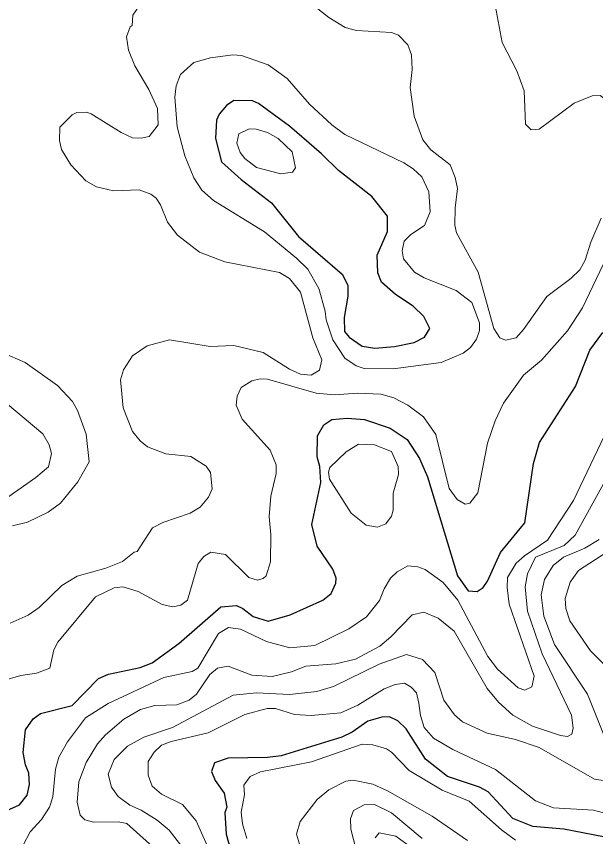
# Model space of a CAD drawing. Extents: x 673.6 to 698.9, y 7012 to 7040.1.
# Drawn here: x 679.882 to 681.011, y 7022.701 to 7024.299 of the extents above; entities that cross this region are included whole.
import ezdxf

# ---------------------------------------------------------------- set-up
doc = ezdxf.new("R2010")
doc.units = 0
doc.header["$LTSCALE"] = 0.032
doc.layers.add('1', color=7, linetype='Continuous', lineweight=25)
doc.layers.add('2', color=7, linetype='Continuous', lineweight=13)

msp = doc.modelspace()

# ---------------------------------------------------------------- linework, layer by layer
at = {"layer": '1'}
msp.add_lwpolyline([(680.5748, 7023.9484), (680.5099, 7023.999), (680.4773, 7024.0315), (680.4149, 7024.085), (680.3541, 7024.1292), (680.3422, 7024.1349), (680.3059, 7024.1355), (680.292, 7024.1257), (680.2774, 7024.1088), (680.2722, 7024.097), (680.2706, 7024.0613), (680.282, 7024.0159), (680.3202, 7023.9817), (680.3795, 7023.9362), (680.4324, 7023.8702), (680.5171, 7023.797), (680.5286, 7023.7753), (680.5286, 7023.7539), (680.5211, 7023.7128), (680.5219, 7023.6852), (680.5306, 7023.6744), (680.5562, 7023.6568), (680.5807, 7023.6526), (680.6194, 7023.6558), (680.6575, 7023.6641), (680.678, 7023.6739), (680.6879, 7023.6909), (680.6767, 7023.7147), (680.6559, 7023.7346), (680.6212, 7023.7571), (680.5937, 7023.7815), (680.5868, 7023.7997), (680.5852, 7023.8341), (680.6055, 7023.8801), (680.6059, 7023.9097)], close=True, dxfattribs=at)
for points in [[(680.4793, 7023.1619), (680.4955, 7023.175), (680.5051, 7023.195), (680.5054, 7023.2044), (680.4988, 7023.2222), (680.4685, 7023.2666), (680.458, 7023.3093), (680.4755, 7023.3912), (680.4737, 7023.422), (680.4685, 7023.4412), (680.4695, 7023.482), (680.4816, 7023.5034), (680.4969, 7023.5136), (680.5273, 7023.5161), (680.5607, 7023.5137), (680.6108, 7023.4971), (680.6436, 7023.4749), (680.6679, 7023.438), (680.6833, 7023.4023), (680.7421, 7023.2091), (680.763, 7023.1801), (680.78, 7023.1785), (680.7921, 7023.1863), (680.8006, 7023.1988), (680.8259, 7023.2544), (680.8729, 7023.3123), (680.8898, 7023.4281), (680.9018, 7023.4688), (680.9719, 7023.5778), (681.0001, 7023.6488), (681.0252, 7023.6831)], [(679.8445, 7022.7434), (679.8882, 7022.7632), (679.9033, 7022.7818), (679.908, 7022.8024), (679.9064, 7022.8245), (679.8999, 7022.8409), (679.8959, 7022.8648), (679.8999, 7022.9092), (679.9153, 7022.9306), (679.9296, 7022.9411), (679.9911, 7022.9565), (680.0422, 7023.0092), (680.0618, 7023.0172), (680.1235, 7023.0302), (680.1473, 7023.0395), (680.1991, 7023.0772), (680.2805, 7023.1486), (680.3113, 7023.1511)], [(680.3113, 7023.1511), (680.3239, 7023.1456), (680.3438, 7023.1299), (680.3729, 7023.121), (680.4156, 7023.1333), (680.4793, 7023.1619)], [(681.0665, 7022.6929), (680.9489, 7022.7157), (680.8885, 7022.7206), (680.85, 7022.7363), (680.8019, 7022.7881), (680.7849, 7022.797), (680.7225, 7022.8181), (680.6795, 7022.852), (680.642, 7022.9112), (680.6255, 7022.9268), (680.6096, 7022.9342), (680.5943, 7022.9334), (680.567, 7022.9257), (680.5367, 7022.9043), (680.5168, 7022.8947), (680.3983, 7022.8585), (680.3715, 7022.8551), (680.2953, 7022.8537), (680.2683, 7022.8445), (680.2626, 7022.8277), (680.27, 7022.8106), (680.2871, 7022.7859), (680.2926, 7022.7585), (680.2887, 7022.748), (680.2912, 7022.7055), (680.2989, 7022.6781)]]:
    msp.add_lwpolyline(points, dxfattribs=at)
at = {"layer": '2'}
for points in [[(680.8153, 7024.3213), (680.8289, 7024.2481), (680.8573, 7024.1931), (680.8719, 7024.1544), (680.8744, 7024.0892), (680.8857, 7024.0782), (680.9011, 7024.0792), (680.9692, 7024.1303), (681.0045, 7024.1445), (681.0199, 7024.1453), (681.0668, 7024.1094), (681.0835, 7024.108), (681.0973, 7024.1241), (681.0972, 7024.16), (681.0861, 7024.21), (681.0849, 7024.2581), (681.0948, 7024.2974), (681.1005, 7024.3547)], [(680.148, 7024.3364), (680.1178, 7024.3138), (680.1096, 7024.3013), (680.108, 7024.2818), (680.1041, 7024.2791), (680.0973, 7024.2596)], [(681.022, 7023.906), (681.0019, 7023.8595), (680.9908, 7023.8239), (680.9803, 7023.8051), (680.9631, 7023.7886), (680.9163, 7023.7533), (680.8706, 7023.6888), (680.856, 7023.673), (680.8354, 7023.6681), (680.8247, 7023.6729), (680.8125, 7023.6913), (680.7824, 7023.8006), (680.7401, 7023.8777), (680.7366, 7023.8921), (680.7373, 7023.9263), (680.7423, 7023.9638), (680.7377, 7023.9855), (680.7274, 7024.0098), (680.6901, 7024.0391), (680.6743, 7024.0589), (680.6574, 7024.1045), (680.6495, 7024.1608), (680.6535, 7024.1957), (680.6526, 7024.2241), (680.6453, 7024.2441), (680.6268, 7024.2628), (680.6137, 7024.2679), (680.5454, 7024.2716), (680.5231, 7024.2773), (680.491, 7024.2972), (680.4453, 7024.3338)], [(680.0973, 7024.2596), (680.1011, 7024.2333), (680.113, 7024.2027), (680.1406, 7024.1566), (680.1577, 7024.1199), (680.1589, 7024.0877), (680.1413, 7024.065), (680.1254, 7024.0617), (680.109, 7024.0624), (680.0865, 7024.0732), (680.0284, 7024.1096), (680.0191, 7024.1126), (680, 7024.1118), (679.991, 7024.1074), (679.9674, 7024.0835), (679.9666, 7024.0573), (679.9702, 7024.0398), (679.9884, 7024.0102), (680.018, 7023.9791), (680.0384, 7023.9673), (680.0714, 7023.959), (680.1218, 7023.9614), (680.1446, 7023.9528), (680.1545, 7023.9451), (680.163, 7023.9323), (680.1769, 7023.8983), (680.1966, 7023.8728), (680.239, 7023.8396), (680.2887, 7023.8208), (680.3949, 7023.8005), (680.4146, 7023.7886), (680.4361, 7023.7616), (680.4603, 7023.673), (680.4775, 7023.6297), (680.4734, 7023.6098), (680.457, 7023.5999), (680.4361, 7023.6019), (680.4146, 7023.6117), (680.363, 7023.6441), (680.306, 7023.6582), (680.2601, 7023.6558), (680.1811, 7023.6689), (680.1372, 7023.6576), (680.1089, 7023.6379), (680.0909, 7023.6104), (680.0856, 7023.5911), (680.0902, 7023.5364), (680.1085, 7023.4904), (680.1233, 7023.4719), (680.1376, 7023.4606), (680.1738, 7023.4467), (680.2223, 7023.4414), (680.2521, 7023.4225), (680.2607, 7023.4102), (680.264, 7023.3784), (680.2571, 7023.3627), (680.2404, 7023.343), (680.221, 7023.331), (680.1677, 7023.3133), (680.1474, 7023.3024), (680.1179, 7023.2568), (680.1119, 7023.2553), (680.0892, 7023.2373), (680.0564, 7023.2239), (680.001, 7023.2086), (679.9712, 7023.1904), (679.9265, 7023.1473), (679.9053, 7023.1324), (679.8702, 7023.1169)], [(681.0261, 7023.8156), (680.9855, 7023.7315), (680.9561, 7023.6864), (680.9054, 7023.6292), (680.8707, 7023.5999), (680.8317, 7023.5453), (680.8155, 7023.5114), (680.8002, 7023.4678), (680.7815, 7023.3709), (680.766, 7023.3509), (680.7571, 7023.3486), (680.7411, 7023.3579), (680.7259, 7023.3796), (680.6996, 7023.4845), (680.6755, 7023.5188), (680.6455, 7023.5419), (680.6177, 7023.5561), (680.5927, 7023.5628), (680.5476, 7023.5653), (680.5021, 7023.5621), (680.4665, 7023.5649), (680.372, 7023.5921), (680.3577, 7023.5932), (680.3409, 7023.589), (680.3204, 7023.5764), (680.3126, 7023.5591), (680.311, 7023.5418), (680.3226, 7023.5147), (680.377, 7023.4542), (680.3889, 7023.4256), (680.3888, 7023.4086), (680.3782, 7023.3645), (680.375, 7023.3248), (680.3782, 7023.2892), (680.3774, 7023.2367), (680.3692, 7023.209), (680.3634, 7023.2039), (680.3521, 7023.2006), (680.3354, 7023.2059), (680.2897, 7023.2504), (680.2611, 7023.2555), (680.2474, 7023.2471), (680.2369, 7023.2332), (680.2158, 7023.1615), (680.2029, 7023.152), (680.1873, 7023.1488), (680.1666, 7023.1535), (680.1199, 7023.1784), (680.0897, 7023.1875), (680.073, 7023.1856), (680.0363, 7023.1682), (679.9631, 7023.0799), (679.9551, 7023.0646), (679.9477, 7023.0291), (679.9218, 7023.0196), (679.8908, 7023.0149), (679.8252, 7022.9958)], [(679.875, 7023.3063), (679.9038, 7023.3138), (679.9445, 7023.3333), (679.9684, 7023.3504), (680.0023, 7023.3922), (680.024, 7023.431), (680.0185, 7023.4854), (680.0015, 7023.5314), (679.9919, 7023.5489), (679.9627, 7023.5799), (679.8998, 7023.625), (679.8544, 7023.6443)], [(679.8479, 7023.5573), (679.9341, 7023.4859), (679.9464, 7023.4641), (679.9508, 7023.4477), (679.9451, 7023.4216), (679.9202, 7023.4005), (679.8492, 7023.3513)], [(681.0547, 7023.5373), (680.9678, 7023.3557), (680.9173, 7023.2786), (680.8724, 7023.2483), (680.8562, 7023.2338), (680.8393, 7023.2058), (680.8385, 7023.1862), (680.8427, 7023.1541), (680.8917, 7023.0134), (680.8867, 7022.9925), (680.8734, 7022.9862), (680.8605, 7022.9906), (680.8202, 7023.0273), (680.8011, 7023.0518), (680.7427, 7023.1617), (680.7141, 7023.1958), (680.6791, 7023.2217), (680.6647, 7023.2268), (680.6451, 7023.2283), (680.6247, 7023.2169), (680.6116, 7023.2044), (680.599, 7023.1837), (680.5899, 7023.1609), (680.5647, 7023.129), (680.5305, 7023.1061), (680.4642, 7023.0731), (680.4153, 7023.0691), (680.3695, 7023.0812), (680.3193, 7023.1054), (680.2955, 7023.1084), (680.2761, 7023.0966), (680.2357, 7023.0294), (680.2252, 7023.0225), (680.17, 7023.0113), (680.0615, 7022.9604), (680.0168, 7022.9326), (679.9822, 7022.8856), (679.9653, 7022.856), (679.9584, 7022.8327), (679.9533, 7022.7785), (679.9467, 7022.7584), (679.9314, 7022.734), (679.909, 7022.7103), (679.8959, 7022.6844)], [(680.9675, 7022.9123), (680.9641, 7022.9374), (680.9068, 7023.0572), (680.8786, 7023.1401), (680.8738, 7023.1876), (680.8786, 7023.2133), (680.8938, 7023.2457), (680.9496, 7023.268), (680.9713, 7023.2882), (681.065, 7023.458)], [(681.0181, 7023.2801), (680.9904, 7023.263), (680.9484, 7023.2452), (680.9281, 7023.2293), (680.9116, 7023.202), (680.9052, 7023.1721), (680.9105, 7023.1305), (680.9308, 7023.075), (680.9955, 7022.9783), (681.0392, 7022.8678)], [(681.0494, 7023.015), (681.0009, 7023.0627), (680.961, 7023.1213), (680.9533, 7023.1453), (680.9519, 7023.1651), (680.9615, 7023.1969), (680.9781, 7023.2193), (681.0331, 7023.2555)], [(680.2046, 7022.6304), (680.0978, 7022.7263), (680.0806, 7022.7295), (680.0328, 7022.7289), (680.0159, 7022.7339), (680.0067, 7022.7427), (680.0011, 7022.7679), (680.0043, 7022.8074), (680.0182, 7022.8455), (680.0402, 7022.8817), (680.0559, 7022.8995), (680.092, 7022.9299), (680.124, 7022.9489), (680.1522, 7022.9564), (680.1952, 7022.9579), (680.219, 7022.9668), (680.2334, 7022.9784), (680.2595, 7023.0169), (680.2746, 7023.029), (680.2952, 7023.0328), (680.3409, 7023.0156), (680.381, 7023.0132), (680.4182, 7023.0221), (680.4464, 7023.0328), (680.5046, 7023.0379), (680.5431, 7023.0468), (680.5908, 7023.0721), (680.6122, 7023.0901), (680.6535, 7023.1329), (680.6767, 7023.138), (680.7041, 7023.1267), (680.7353, 7023.1012), (680.7998, 7022.9893), (680.8221, 7022.9627), (680.8499, 7022.9379)], [(681.0302, 7022.8094), (681.0091, 7022.8132), (680.9013, 7022.8744), (680.8553, 7022.8899), (680.7996, 7022.9023), (680.7515, 7022.9247), (680.7359, 7022.9382), (680.7154, 7022.9668), (680.698, 7023.021), (680.6741, 7023.0462), (680.6424, 7023.0559), (680.5896, 7023.0369), (680.5003, 7022.9933), (680.4682, 7022.9836), (680.4147, 7022.9778), (680.3506, 7022.9811), (680.3048, 7022.9768), (680.1868, 7022.9136), (680.1306, 7022.8947), (680.0987, 7022.8771), (680.0729, 7022.8513), (680.061, 7022.8224), (680.0678, 7022.7976), (680.0808, 7022.779), (680.1032, 7022.7623), (680.1255, 7022.7528), (680.157, 7022.7333), (680.18, 7022.7135), (680.2802, 7022.5845)], [(680.1391, 7022.8476), (680.1509, 7022.8655), (680.1655, 7022.8791), (680.1839, 7022.8866), (680.256, 7022.9032), (680.3278, 7022.939), (680.3709, 7022.9506), (680.3876, 7022.9506), (680.4243, 7022.9392), (680.4566, 7022.9368), (680.5147, 7022.9423), (680.548, 7022.9571), (680.5992, 7022.9892), (680.6206, 7022.9975), (680.6387, 7022.9999), (680.6518, 7022.9924), (680.6621, 7022.9812), (680.6667, 7022.9611), (680.67, 7022.937), (680.6771, 7022.9139), (680.695, 7022.8927), (680.7326, 7022.8708), (680.8159, 7022.8317), (680.8938, 7022.7706), (680.9293, 7022.7568), (681.0068, 7022.7526), (681.0655, 7022.7369)], [(680.8499, 7022.9379), (680.8882, 7022.9163), (680.9425, 7022.8982), (680.9562, 7022.8959), (680.9645, 7022.9004), (680.9675, 7022.9123)], [(680.3317, 7022.6971), (680.3231, 7022.7259), (680.3206, 7022.7486), (680.3272, 7022.7823), (680.3257, 7022.8011), (680.3377, 7022.8181), (680.358, 7022.8275), (680.4572, 7022.8469), (680.5565, 7022.8808), (680.5769, 7022.8799), (680.6035, 7022.872), (680.6137, 7022.8654), (680.6475, 7022.8299), (680.7121, 7022.7916), (680.765, 7022.77), (680.8279, 7022.714), (680.855, 7022.6939)], [(680.2329, 7022.7318), (680.2061, 7022.7634), (680.1651, 7022.784), (680.1469, 7022.799), (680.1389, 7022.8204), (680.1391, 7022.8476)], [(680.4343, 7022.6864), (680.4285, 7022.706), (680.4357, 7022.7304), (680.4687, 7022.7732), (680.491, 7022.7922), (680.5244, 7022.8087), (680.5389, 7022.8109), (680.5773, 7022.8029), (680.6058, 7022.7904), (680.6926, 7022.7405), (680.7613, 7022.6931)], [(680.6731, 7022.6972), (680.6134, 7022.7472), (680.5805, 7022.7633), (680.5599, 7022.7626), (680.5396, 7022.7517), (680.5336, 7022.7354), (680.534, 7022.7155), (680.5498, 7022.6552)], [(680.2618, 7022.666), (680.2329, 7022.7318)], [(680.5813, 7022.6985), (680.5896, 7022.7081), (680.6216, 7022.702), (680.6456, 7022.6842), (680.7268, 7022.5962), (680.7495, 7022.5781)]]:
    msp.add_lwpolyline(points, dxfattribs=at)
for points in [[(680.6769, 7023.7895), (680.6582, 7023.8006), (680.637, 7023.8265), (680.6339, 7023.8425), (680.638, 7023.8611), (680.651, 7023.8743), (680.6775, 7023.8919), (680.689, 7023.9186), (680.6864, 7023.9574), (680.6722, 7023.9864), (680.6554, 7024.0023), (680.6371, 7024.014), (680.5223, 7024.0693), (680.4972, 7024.0879), (680.4538, 7024.1282), (680.4102, 7024.1784), (680.3731, 7024.2051), (680.3209, 7024.2229), (680.3044, 7024.2244), (680.2604, 7024.2186), (680.2279, 7024.2096), (680.202, 7024.1862), (680.1938, 7024.1641), (680.1909, 7024.1417), (680.1958, 7024.0839), (680.2105, 7024.0274), (680.228, 7023.9849), (680.2441, 7023.9608), (680.2667, 7023.9405), (680.3656, 7023.8796), (680.4282, 7023.8283), (680.4503, 7023.8064), (680.4719, 7023.7691), (680.4841, 7023.725), (680.4859, 7023.708), (680.499, 7023.6692), (680.5224, 7023.6332), (680.5443, 7023.618), (680.5602, 7023.613), (680.6164, 7023.6122), (680.71, 7023.6251), (680.7528, 7023.6427), (680.7674, 7023.6538), (680.779, 7023.6702), (680.785, 7023.687), (680.785, 7023.7021), (680.77, 7023.742), (680.7397, 7023.7654)], [(680.3977, 7023.9927), (680.4206, 7023.9957), (680.4265, 7024.0043), (680.4196, 7024.035), (680.3924, 7024.0614), (680.3716, 7024.0732), (680.3494, 7024.0797), (680.3362, 7024.0798), (680.3159, 7024.0705), (680.3117, 7024.0522), (680.3183, 7024.0339), (680.3275, 7024.022), (680.3502, 7024.005)], [(680.6168, 7023.3699), (680.6272, 7023.4063), (680.6263, 7023.4223), (680.6133, 7023.4516), (680.5805, 7023.4643), (680.549, 7023.4658), (680.525, 7023.4505), (680.4934, 7023.4202), (680.4905, 7023.4108), (680.4927, 7023.3974), (680.5345, 7023.3309), (680.5638, 7023.308), (680.5862, 7023.304), (680.6023, 7023.3104), (680.6131, 7023.3254), (680.6165, 7023.337)]]:
    msp.add_lwpolyline(points, close=True, dxfattribs=at)

doc.saveas('drawing.dxf')
